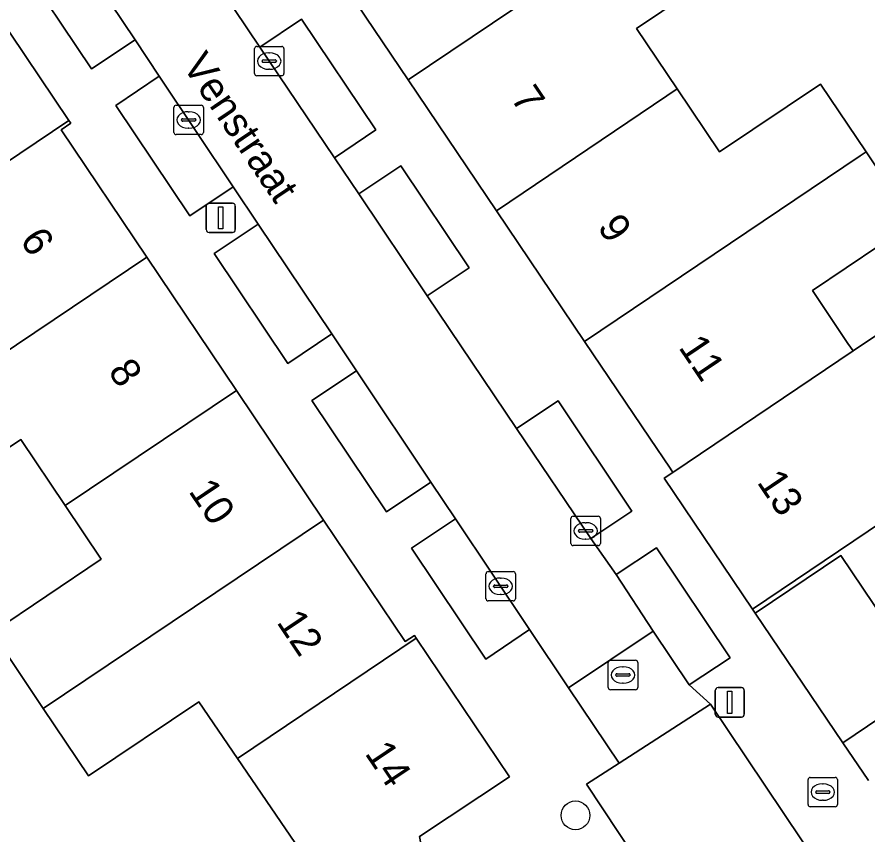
# Model space of a CAD drawing. Extents: x 158352 to 159489, y 383828 to 384603.
# Drawn here: x 158806.02 to 158834.96, y 384116.71 to 384144.54 of the extents above; entities that cross this region are included whole.
import ezdxf

# ---------------------------------------------------------------- set-up
doc = ezdxf.new("R2010")
doc.units = 0
for name, color, linetype in [('IMGEO_Boom', 7, 'Continuous'), ('IMGEO_Brandkraan', 7, 'Continuous'), ('IMGEO_Erf', 7, 'Continuous'), ('IMGEO_Kolk', 7, 'Continuous'), ('IMGEO_Lichtmast', 7, 'Continuous'), ('IMGEO_Openbare_ruimte_label', 7, 'Continuous'), ('IMGEO_Pand', 7, 'Continuous'), ('IMGEO_Pand_nummerreeks', 7, 'Continuous'), ('IMGEO_Parkeervlak_open', 7, 'Continuous'), ('IMGEO_Rijbaan_lokaal_open', 7, 'Continuous'), ('IMGEO_Rioolput', 7, 'Continuous'), ('IMGEO_Voetpad_open', 7, 'Continuous')]:
    doc.layers.add(name, color=color, linetype=linetype)

msp = doc.modelspace()

# ---------------------------------------------------------------- linework, layer by layer
at = {"layer": 'IMGEO_Boom'}
msp.add_circle((158825.01, 384117.376), 0.489, dxfattribs=at)
at = {"layer": 'IMGEO_Brandkraan'}
for p, q in [((158832.922, 384117.742), (158832.922, 384118.594)), ((158832.997, 384118.668), (158833.849, 384118.668)), ((158833.923, 384118.594), (158833.923, 384117.742)), ((158833.181, 384118.162), (158833.181, 384118.174)), ((158833.224, 384118.211), (158833.622, 384118.211)), ((158833.41, 384118.448), (158833.435, 384118.448)), ((158833.665, 384118.174), (158833.665, 384118.162)), ((158833.619, 384118.125), (158833.221, 384118.125)), ((158833.433, 384117.888), (158833.408, 384117.888)), ((158833.849, 384117.668), (158832.997, 384117.668))]:
    msp.add_line(p, q, dxfattribs=at)
for points in [[(158832.922, 384117.742), (158832.922, 384118.594)], [(158832.997, 384118.668), (158833.849, 384118.668)], [(158833.923, 384118.594), (158833.923, 384117.742)], [(158833.849, 384117.668), (158832.997, 384117.668)]]:
    msp.add_lwpolyline(points, dxfattribs=at)
for centre, radius, start, end in [((158832.999, 384118.592), 0.0765, 91.552, 178.448), ((158832.999, 384118.592), 0.0765, 91.552, 178.448), ((158833.847, 384118.592), 0.0765, 1.552, 88.448), ((158833.847, 384118.592), 0.0765, 1.552, 88.448), ((158833.221, 384118.171), 0.0403, 85.8775, 175.7526), ((158833.218, 384118.161), 0.0366, 178.938, 274.7102), ((158833.622, 384118.168), 0.043, 264.8664, 352.4533), ((158833.626, 384118.173), 0.0386, 1.7309, 96.639), ((158832.999, 384117.744), 0.0765, 181.552, 268.448), ((158832.999, 384117.744), 0.0765, 181.552, 268.448), ((158833.847, 384117.744), 0.0765, 271.552, 358.448), ((158833.847, 384117.744), 0.0765, 271.552, 358.448)]:
    msp.add_arc(centre, radius, start, end, dxfattribs=at)
for centre, major_axis, ratio, start_param, end_param in [((158833.409, 384118.168), (-0.387, 0.002), 0.722429, 4.712389, 7.853982), ((158833.434, 384118.168), (-0.39, 0.002), 0.717154, 1.570796, 4.712389)]:
    msp.add_ellipse(centre, major_axis=major_axis, ratio=ratio, start_param=start_param, end_param=end_param, dxfattribs=at)
at = {"layer": 'IMGEO_Erf'}
for points in [[(158830.497, 384146.444), (158827.084, 384144.144), (158828.469, 384142.089), (158829.914, 384139.946), (158833.34, 384142.254), (158834.895, 384139.947), (158836.511, 384137.55), (158833.068, 384135.23), (158834.279, 384133.431), (158834.451, 384133.175), (158835.28, 384133.733)], [(158804.902, 384112.154), (158808.431, 384113.746), (158816.297, 384115.235), (158813.512, 384119.313), (158812.197, 384121.238), (158808.45, 384118.72), (158806.91, 384121.012), (158805.172, 384123.599), (158808.882, 384126.092), (158807.658, 384127.914), (158806.149, 384130.159), (158802.474, 384127.69)]]:
    msp.add_lwpolyline(points, dxfattribs=at)
msp.add_lwpolyline([(158834.035, 384126.218), (158831.124, 384124.256), (158834.108, 384119.846), (158837.007, 384121.807)], close=True, dxfattribs=at)
at = {"layer": 'IMGEO_Kolk'}
for p, q in [((158814.094, 384142.61), (158814.094, 384143.462)), ((158814.169, 384143.536), (158815.021, 384143.536)), ((158815.095, 384143.462), (158815.095, 384142.61)), ((158814.396, 384143.079), (158814.794, 384143.079)), ((158814.582, 384143.316), (158814.607, 384143.316)), ((158814.353, 384143.03), (158814.353, 384143.042)), ((158814.791, 384142.993), (158814.393, 384142.993)), ((158814.837, 384143.042), (158814.837, 384143.03)), ((158815.021, 384142.536), (158814.169, 384142.536)), ((158814.605, 384142.756), (158814.58, 384142.756)), ((158811.354, 384140.608), (158811.354, 384141.46)), ((158811.429, 384141.534), (158812.281, 384141.534)), ((158812.355, 384141.46), (158812.355, 384140.608)), ((158811.613, 384141.028), (158811.613, 384141.04)), ((158811.656, 384141.077), (158812.054, 384141.077)), ((158811.842, 384141.314), (158811.867, 384141.314)), ((158812.097, 384141.04), (158812.097, 384141.028)), ((158812.051, 384140.991), (158811.653, 384140.991)), ((158811.865, 384140.754), (158811.84, 384140.754)), ((158812.281, 384140.534), (158811.429, 384140.534)), ((158824.857, 384126.627), (158824.857, 384127.479)), ((158824.932, 384127.553), (158825.784, 384127.553)), ((158825.858, 384127.479), (158825.858, 384126.627)), ((158825.345, 384127.333), (158825.37, 384127.333)), ((158825.116, 384127.047), (158825.116, 384127.059)), ((158825.554, 384127.01), (158825.156, 384127.01)), ((158825.159, 384127.096), (158825.557, 384127.096)), ((158825.6, 384127.059), (158825.6, 384127.047)), ((158825.368, 384126.773), (158825.343, 384126.773)), ((158825.784, 384126.553), (158824.932, 384126.553)), ((158821.967, 384124.744), (158821.967, 384125.596)), ((158822.042, 384125.67), (158822.894, 384125.67)), ((158822.455, 384125.45), (158822.48, 384125.45)), ((158822.968, 384125.596), (158822.968, 384124.744)), ((158822.226, 384125.164), (158822.226, 384125.176)), ((158822.664, 384125.127), (158822.266, 384125.127)), ((158822.269, 384125.213), (158822.667, 384125.213)), ((158822.71, 384125.176), (158822.71, 384125.164)), ((158822.478, 384124.89), (158822.453, 384124.89)), ((158822.894, 384124.67), (158822.042, 384124.67))]:
    msp.add_line(p, q, dxfattribs=at)
for points in [[(158814.094, 384142.61), (158814.094, 384143.462)], [(158814.169, 384143.536), (158815.021, 384143.536)], [(158815.095, 384143.462), (158815.095, 384142.61)], [(158815.021, 384142.536), (158814.169, 384142.536)], [(158811.354, 384140.608), (158811.354, 384141.46)], [(158811.429, 384141.534), (158812.281, 384141.534)], [(158812.355, 384141.46), (158812.355, 384140.608)], [(158812.281, 384140.534), (158811.429, 384140.534)], [(158824.857, 384126.627), (158824.857, 384127.479)], [(158824.932, 384127.553), (158825.784, 384127.553)], [(158825.858, 384127.479), (158825.858, 384126.627)], [(158825.784, 384126.553), (158824.932, 384126.553)], [(158821.967, 384124.744), (158821.967, 384125.596)], [(158822.042, 384125.67), (158822.894, 384125.67)], [(158822.968, 384125.596), (158822.968, 384124.744)], [(158822.894, 384124.67), (158822.042, 384124.67)]]:
    msp.add_lwpolyline(points, dxfattribs=at)
for centre, radius, start, end in [((158814.171, 384143.46), 0.0765, 91.552, 178.448), ((158814.171, 384143.46), 0.0765, 91.552, 178.448), ((158815.019, 384143.46), 0.0765, 1.552, 88.448), ((158815.019, 384143.46), 0.0765, 1.552, 88.448), ((158814.393, 384143.039), 0.0403, 85.8775, 175.7526), ((158814.798, 384143.041), 0.0386, 1.7309, 96.639), ((158814.39, 384143.029), 0.0366, 178.938, 274.7102), ((158814.794, 384143.036), 0.043, 264.8664, 352.4533), ((158814.171, 384142.612), 0.0765, 181.552, 268.448), ((158814.171, 384142.612), 0.0765, 181.552, 268.448), ((158815.019, 384142.612), 0.0765, 271.552, 358.448), ((158815.019, 384142.612), 0.0765, 271.552, 358.448), ((158811.431, 384141.458), 0.0765, 91.552, 178.448), ((158811.431, 384141.458), 0.0765, 91.552, 178.448), ((158812.279, 384141.458), 0.0765, 1.552, 88.448), ((158812.279, 384141.458), 0.0765, 1.552, 88.448), ((158811.653, 384141.037), 0.0403, 85.8775, 175.7526), ((158811.65, 384141.027), 0.0366, 178.938, 274.7102), ((158812.054, 384141.034), 0.043, 264.8664, 352.4533), ((158812.058, 384141.039), 0.0386, 1.7309, 96.639), ((158811.431, 384140.61), 0.0765, 181.552, 268.448), ((158811.431, 384140.61), 0.0765, 181.552, 268.448), ((158812.279, 384140.61), 0.0765, 271.552, 358.448), ((158812.279, 384140.61), 0.0765, 271.552, 358.448), ((158824.934, 384127.477), 0.0765, 91.552, 178.448), ((158824.934, 384127.477), 0.0765, 91.552, 178.448), ((158825.782, 384127.477), 0.0765, 1.552, 88.448), ((158825.782, 384127.477), 0.0765, 1.552, 88.448), ((158825.156, 384127.056), 0.0403, 85.8775, 175.7526), ((158825.153, 384127.046), 0.0366, 178.938, 274.7102), ((158825.557, 384127.053), 0.043, 264.8664, 352.4533), ((158825.561, 384127.058), 0.0386, 1.7309, 96.639), ((158824.934, 384126.629), 0.0765, 181.552, 268.448), ((158824.934, 384126.629), 0.0765, 181.552, 268.448), ((158825.782, 384126.629), 0.0765, 271.552, 358.448), ((158825.782, 384126.629), 0.0765, 271.552, 358.448), ((158822.044, 384125.594), 0.0765, 91.552, 178.448), ((158822.044, 384125.594), 0.0765, 91.552, 178.448), ((158822.892, 384125.594), 0.0765, 1.552, 88.448), ((158822.892, 384125.594), 0.0765, 1.552, 88.448), ((158822.266, 384125.173), 0.0403, 85.8775, 175.7526), ((158822.263, 384125.163), 0.0366, 178.938, 274.7102), ((158822.667, 384125.17), 0.043, 264.8664, 352.4533), ((158822.671, 384125.175), 0.0386, 1.7309, 96.639), ((158822.044, 384124.746), 0.0765, 181.552, 268.448), ((158822.044, 384124.746), 0.0765, 181.552, 268.448), ((158822.892, 384124.746), 0.0765, 271.552, 358.448), ((158822.892, 384124.746), 0.0765, 271.552, 358.448)]:
    msp.add_arc(centre, radius, start, end, dxfattribs=at)
for centre, major_axis, ratio, start_param, end_param in [((158814.581, 384143.036), (-0.387, 0.002), 0.722429, 4.712389, 7.853982), ((158814.606, 384143.036), (-0.39, 0.002), 0.717154, 1.570796, 4.712389), ((158811.841, 384141.034), (-0.387, 0.002), 0.722429, 4.712389, 7.853982), ((158811.866, 384141.034), (-0.39, 0.002), 0.717154, 1.570796, 4.712389), ((158825.344, 384127.053), (-0.387, 0.002), 0.722429, 4.712389, 7.853982), ((158825.369, 384127.053), (-0.39, 0.002), 0.717154, 1.570796, 4.712389), ((158822.454, 384125.17), (-0.387, 0.002), 0.722429, 4.712389, 7.853982), ((158822.479, 384125.17), (-0.39, 0.002), 0.717154, 1.570796, 4.712389)]:
    msp.add_ellipse(centre, major_axis=major_axis, ratio=ratio, start_param=start_param, end_param=end_param, dxfattribs=at)
at = {"layer": 'IMGEO_Lichtmast'}
for p, q in [((158812.55, 384138.203), (158813.34, 384138.203)), ((158813.34, 384138.203), (158812.55, 384138.203)), ((158812.45, 384137.303), (158812.45, 384138.103)), ((158812.45, 384138.103), (158812.45, 384137.303)), ((158813.44, 384138.103), (158813.44, 384137.303)), ((158813.44, 384137.303), (158813.44, 384138.103)), ((158813.34, 384137.203), (158812.55, 384137.203)), ((158812.55, 384137.203), (158813.34, 384137.203)), ((158829.862, 384121.722), (158830.652, 384121.722)), ((158830.652, 384121.722), (158829.862, 384121.722)), ((158829.762, 384120.822), (158829.762, 384121.622)), ((158829.762, 384121.622), (158829.762, 384120.822)), ((158830.752, 384121.622), (158830.752, 384120.822)), ((158830.752, 384120.822), (158830.752, 384121.622)), ((158830.652, 384120.722), (158829.862, 384120.722)), ((158829.862, 384120.722), (158830.652, 384120.722))]:
    msp.add_line(p, q, dxfattribs=at)
for points in [[(158812.87, 384138.078), (158813.02, 384138.078), (158813.02, 384137.328), (158812.87, 384137.328), (158812.87, 384138.078)], [(158830.182, 384121.597), (158830.332, 384121.597), (158830.332, 384120.847), (158830.182, 384120.847), (158830.182, 384121.597)]]:
    msp.add_lwpolyline(points, dxfattribs=at)
for centre, start, end in [((158812.55, 384138.103), 90, 180), ((158812.55, 384138.103), 90, 180), ((158813.34, 384138.103), 0, 90), ((158813.34, 384138.103), 360, 90), ((158812.55, 384137.303), 180, 270), ((158812.55, 384137.303), 180, 270), ((158813.34, 384137.303), 270, 0), ((158813.34, 384137.303), 270, 0), ((158829.862, 384121.622), 90, 180), ((158829.862, 384121.622), 90, 180), ((158830.652, 384121.622), 0, 90), ((158830.652, 384121.622), 360, 90), ((158829.862, 384120.822), 180, 270), ((158829.862, 384120.822), 180, 270), ((158830.652, 384120.822), 270, 0), ((158830.652, 384120.822), 270, 0)]:
    msp.add_arc(centre, 0.1, start, end, dxfattribs=at)
at = {"layer": 'IMGEO_Pand'}
for points in [[(158828.882, 384148.841), (158827.316, 384151.166), (158823.898, 384148.863), (158822.997, 384150.201), (158822.741, 384150.581), (158822.465, 384150.991), (158816.037, 384146.658), (158816.133, 384146.516), (158816.418, 384146.708), (158819.322, 384142.399), (158828.683, 384148.707)], [(158819.322, 384142.399), (158822.322, 384137.947), (158828.123, 384141.856), (158828.469, 384142.089), (158827.084, 384144.144), (158830.497, 384146.444), (158828.882, 384148.841), (158828.683, 384148.707)], [(158807.779, 384141.016), (158804.799, 384145.451), (158803.548, 384144.61), (158794.008, 384138.198), (158795.552, 384135.9), (158799.031, 384138.238), (158800.466, 384136.102), (158801.658, 384136.903)], [(158825.322, 384133.496), (158834.692, 384139.81), (158834.895, 384139.947), (158833.34, 384142.254), (158829.914, 384139.946), (158828.469, 384142.089), (158828.123, 384141.856), (158822.322, 384137.947)], [(158810.432, 384136.362), (158807.516, 384140.701), (158807.843, 384140.921), (158807.779, 384141.016), (158801.658, 384136.903), (158801.824, 384136.656), (158802.043, 384136.33), (158803.025, 384134.869), (158799.322, 384132.38), (158800.936, 384129.979)], [(158834.895, 384139.947), (158834.692, 384139.81), (158825.322, 384133.496), (158827.539, 384130.206), (158828.228, 384129.183), (158828.322, 384129.044), (158834.451, 384133.175), (158834.279, 384133.431), (158833.068, 384135.23), (158836.511, 384137.55)], [(158807.658, 384127.914), (158813.48, 384131.827), (158810.432, 384136.362), (158800.936, 384129.979), (158802.474, 384127.69), (158806.149, 384130.159)], [(158843.29, 384132.658), (158843.57, 384132.847), (158841.93, 384135.281), (158836.639, 384131.715), (158835.28, 384133.733), (158834.451, 384133.175), (158828.322, 384129.044), (158828.03, 384128.847), (158831.03, 384124.396)], [(158843.57, 384132.847), (158843.29, 384132.658), (158831.03, 384124.396), (158831.124, 384124.256), (158834.035, 384126.218), (158837.007, 384121.807), (158841.154, 384124.601), (158843.069, 384125.891), (158841.625, 384128.033), (158845.193, 384130.438)], [(158807.658, 384127.914), (158808.882, 384126.092), (158805.172, 384123.599), (158806.91, 384121.012), (158816.442, 384127.42), (158813.48, 384131.827)], [(158813.512, 384119.313), (158819.596, 384123.403), (158819.532, 384123.498), (158819.219, 384123.287), (158816.442, 384127.42), (158806.91, 384121.012), (158808.45, 384118.72), (158812.197, 384121.238)], [(158819.596, 384123.403), (158813.512, 384119.313), (158816.297, 384115.235), (158808.431, 384113.746), (158804.902, 384112.154), (158805.083, 384111.716), (158806.014, 384109.469), (158808.988, 384110.803), (158820.403, 384112.964), (158819.705, 384116.652), (158822.767, 384118.683)]]:
    msp.add_lwpolyline(points, close=True, dxfattribs=at)
at = {"layer": 'IMGEO_Parkeervlak_open'}
for points in [[(158807.498, 384147.544), (158806.018, 384146.553), (158808.55, 384142.768), (158810.03, 384143.759)], [(158816.809, 384139.749), (158818.218, 384140.692), (158815.697, 384144.461), (158814.277, 384143.51)], [(158813.373, 384138.761), (158810.856, 384142.523), (158809.372, 384141.531), (158811.889, 384137.768)], [(158817.639, 384138.518), (158819.971, 384135.055), (158821.393, 384136.006), (158819.071, 384139.476)], [(158814.223, 384137.49), (158812.725, 384136.487), (158815.224, 384132.751), (158816.722, 384133.754)], [(158820.094, 384128.713), (158817.558, 384132.504), (158816.048, 384131.494), (158818.584, 384127.704)], [(158825.536, 384126.791), (158826.932, 384127.725), (158824.417, 384131.484), (158823.01, 384130.542)], [(158823.452, 384123.694), (158820.929, 384127.466), (158819.433, 384126.465), (158821.956, 384122.693)], [(158826.4, 384125.569), (158827.657, 384123.641), (158828.881, 384121.812), (158830.267, 384122.739), (158827.763, 384126.481)]]:
    msp.add_lwpolyline(points, close=True, dxfattribs=at)
at = {"layer": 'IMGEO_Rijbaan_lokaal_open'}
for points in [[(158817.639, 384138.518), (158816.809, 384139.749), (158814.277, 384143.51), (158813.415, 384144.79), (158810.896, 384148.53), (158810.144, 384149.647), (158807.329, 384147.796), (158807.498, 384147.544), (158810.03, 384143.759), (158810.856, 384142.523), (158813.373, 384138.761), (158814.223, 384137.49), (158816.722, 384133.754), (158817.558, 384132.504), (158820.094, 384128.713), (158820.929, 384127.466), (158823.452, 384123.694), (158824.778, 384121.714), (158827.657, 384123.641), (158826.4, 384125.569), (158825.536, 384126.791), (158823.01, 384130.542), (158819.971, 384135.055)], [(158828.881, 384121.812), (158827.657, 384123.641), (158824.778, 384121.714), (158826.493, 384119.15), (158829.599, 384121.155)]]:
    msp.add_lwpolyline(points, close=True, dxfattribs=at)
for points in [[(158829.599, 384121.155), (158826.493, 384119.15), (158825.384, 384118.435), (158827.035, 384115.958), (158839.9, 384096.663), (158840.225, 384096.175)], [(158846.369, 384096.156), (158829.599, 384121.155)]]:
    msp.add_lwpolyline(points, dxfattribs=at)
at = {"layer": 'IMGEO_Rioolput'}
for p, q in [((158826.125, 384121.726), (158826.125, 384122.578)), ((158826.2, 384122.652), (158827.052, 384122.652)), ((158827.126, 384122.578), (158827.126, 384121.726)), ((158826.613, 384122.432), (158826.638, 384122.432)), ((158826.384, 384122.146), (158826.384, 384122.158)), ((158826.822, 384122.109), (158826.424, 384122.109)), ((158826.427, 384122.195), (158826.825, 384122.195)), ((158826.868, 384122.158), (158826.868, 384122.146)), ((158827.052, 384121.652), (158826.2, 384121.652)), ((158826.636, 384121.872), (158826.611, 384121.872))]:
    msp.add_line(p, q, dxfattribs=at)
for points in [[(158826.125, 384121.726), (158826.125, 384122.578)], [(158826.2, 384122.652), (158827.052, 384122.652)], [(158827.126, 384122.578), (158827.126, 384121.726)], [(158827.052, 384121.652), (158826.2, 384121.652)]]:
    msp.add_lwpolyline(points, dxfattribs=at)
for centre, radius, start, end in [((158826.202, 384122.576), 0.0765, 91.552, 178.448), ((158826.202, 384122.576), 0.0765, 91.552, 178.448), ((158827.05, 384122.576), 0.0765, 1.552, 88.448), ((158827.05, 384122.576), 0.0765, 1.552, 88.448), ((158826.424, 384122.155), 0.0403, 85.8775, 175.7526), ((158826.421, 384122.145), 0.0366, 178.938, 274.7102), ((158826.825, 384122.152), 0.043, 264.8664, 352.4533), ((158826.829, 384122.157), 0.0386, 1.7309, 96.639), ((158826.202, 384121.728), 0.0765, 181.552, 268.448), ((158826.202, 384121.728), 0.0765, 181.552, 268.448), ((158827.05, 384121.728), 0.0765, 271.552, 358.448), ((158827.05, 384121.728), 0.0765, 271.552, 358.448)]:
    msp.add_arc(centre, radius, start, end, dxfattribs=at)
for centre, major_axis, ratio, start_param, end_param in [((158826.612, 384122.152), (-0.387, 0.002), 0.722429, 4.712389, 7.853982), ((158826.637, 384122.152), (-0.39, 0.002), 0.717154, 1.570796, 4.712389)]:
    msp.add_ellipse(centre, major_axis=major_axis, ratio=ratio, start_param=start_param, end_param=end_param, dxfattribs=at)
at = {"layer": 'IMGEO_Voetpad_open'}
for points in [[(158812.725, 384136.487), (158814.223, 384137.49), (158813.373, 384138.761), (158811.889, 384137.768), (158809.372, 384141.531), (158810.856, 384142.523), (158810.03, 384143.759), (158808.55, 384142.768), (158806.018, 384146.553)], [(158834.976, 384118.562), (158834.108, 384119.846), (158831.124, 384124.256), (158831.03, 384124.396), (158828.03, 384128.847), (158828.322, 384129.044), (158828.228, 384129.183), (158827.539, 384130.206), (158825.322, 384133.496), (158822.322, 384137.947), (158819.322, 384142.399), (158816.418, 384146.708)], [(158804.799, 384145.451), (158807.779, 384141.016), (158807.843, 384140.921), (158807.516, 384140.701), (158810.432, 384136.362), (158813.48, 384131.827), (158816.442, 384127.42), (158819.219, 384123.287), (158819.532, 384123.498), (158819.596, 384123.403), (158822.767, 384118.683), (158819.705, 384116.652), (158820.403, 384112.964), (158821.425, 384107.565), (158821.704, 384106.092), (158825.528, 384085.899)], [(158813.415, 384144.79), (158814.277, 384143.51), (158815.697, 384144.461), (158818.218, 384140.692), (158816.809, 384139.749), (158817.639, 384138.518), (158819.071, 384139.476), (158821.393, 384136.006), (158819.971, 384135.055), (158823.01, 384130.542), (158824.417, 384131.484), (158826.932, 384127.725), (158825.536, 384126.791), (158826.4, 384125.569), (158827.763, 384126.481), (158830.267, 384122.739), (158828.881, 384121.812), (158829.599, 384121.155), (158846.369, 384096.156)], [(158827.035, 384115.958), (158825.384, 384118.435), (158826.493, 384119.15), (158824.778, 384121.714), (158823.452, 384123.694), (158821.956, 384122.693), (158819.433, 384126.465), (158820.929, 384127.466), (158820.094, 384128.713), (158818.584, 384127.704), (158816.048, 384131.494), (158817.558, 384132.504), (158816.722, 384133.754), (158815.224, 384132.751), (158812.725, 384136.487)], [(158837.007, 384121.807), (158834.108, 384119.846), (158834.976, 384118.562)]]:
    msp.add_lwpolyline(points, dxfattribs=at)

# ---------------------------------------------------------------- texts
at = {"layer": 'IMGEO_Openbare_ruimte_label'}
msp.add_text('Venstraat', height=1, rotation=303.992, dxfattribs=at).set_placement((158811.617, 384142.888))
at = {"layer": 'IMGEO_Pand_nummerreeks'}
for s, rotation, p in [('7', 303.9758, (158822.783, 384141.773)), ('9', 303.9758, (158825.735, 384137.392)), ('6', 303.9017, (158806.091, 384136.941)), ('11', 303.9762, (158828.495, 384133.297)), ('8', 303.9029, (158809.091, 384132.478)), ('13', 303.9762, (158831.162, 384128.709)), ('10', 303.9029, (158811.83, 384128.402)), ('12', 303.9029, (158814.824, 384123.947)), ('14', 303.9017, (158817.823, 384119.485))]:
    msp.add_text(s, height=1, rotation=rotation, dxfattribs=at).set_placement(p)

doc.saveas('drawing.dxf')
